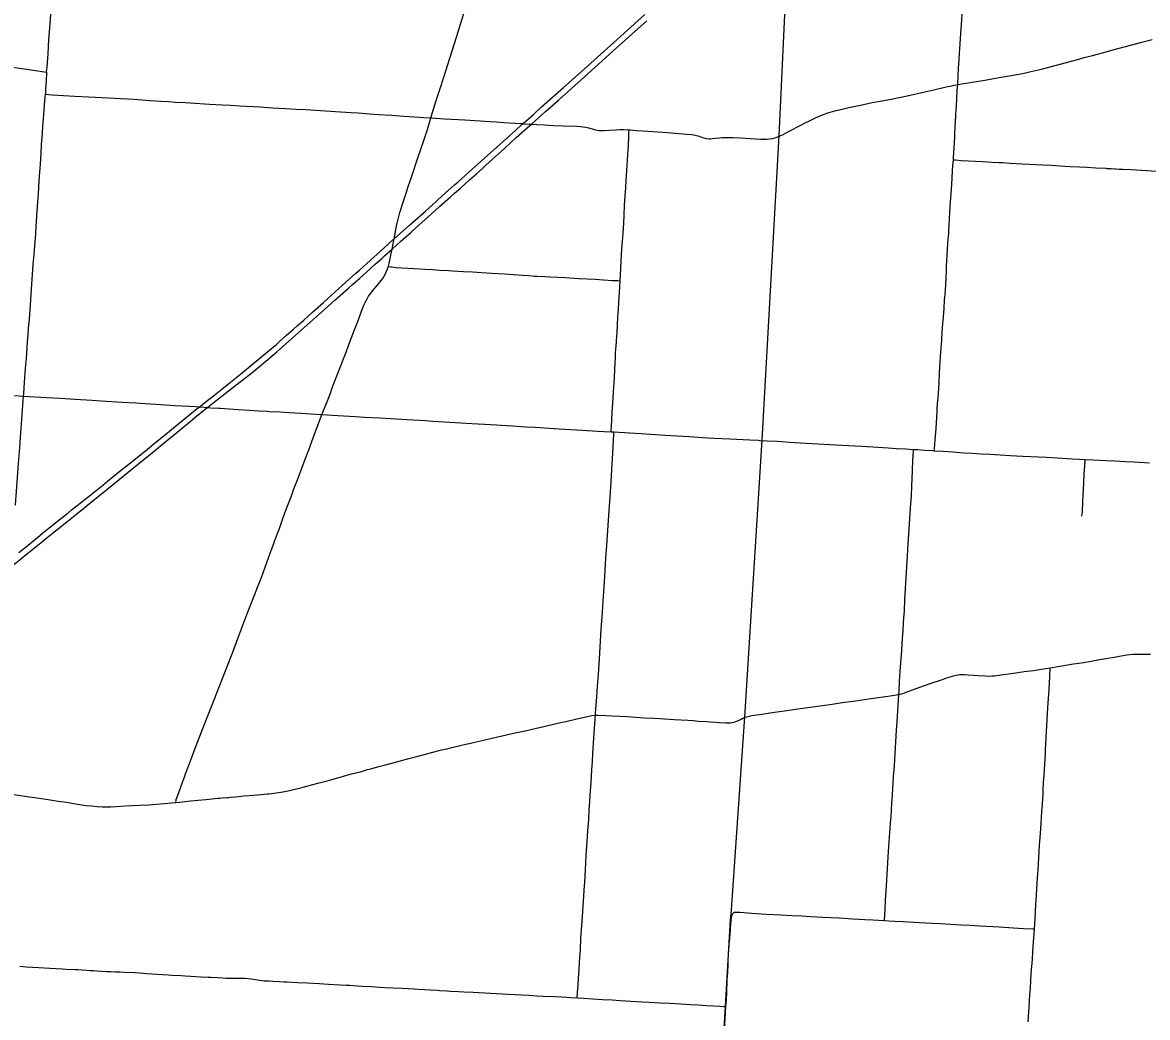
# Model space of a CAD drawing. Extents: x 1815539 to 1947826, y 273303 to 993194.
# Drawn here: x 1889640 to 1909861, y 885394 to 903282 of the extents above; entities that cross this region are included whole.
import ezdxf

# ---------------------------------------------------------------- set-up
doc = ezdxf.new("R2010")
doc.units = 0
for name, color, linetype in [('GM_X_County_Road', 7, 'Continuous'), ('GM_X_Interstate_Route', 7, 'Continuous'), ('GM_X_Township', 7, 'Continuous'), ('GM_X_Township_Road', 7, 'Continuous')]:
    doc.layers.add(name, color=color, linetype=linetype)

msp = doc.modelspace()

# ---------------------------------------------------------------- linework, layer by layer
at = {"layer": 'GM_X_County_Road'}
for points in [[(1890074, 902387), (1890082, 902487), (1890099, 902716), (1890116, 902977), (1890125, 903108), (1890143, 903337), (1890157, 903533), (1890176, 903778), (1890182, 903877), (1890186, 903942), (1890195, 904040), (1890202, 904138), (1890210, 904269), (1890222, 904449), (1890231, 904562), (1890238, 904709)], [(1896982, 901567), (1896992, 901599), (1897000, 901626), (1897029, 901721), (1897078, 901878), (1897148, 902097), (1897213, 902300), (1897356, 902754), (1897446, 903035), (1897489, 903176), (1897540, 903349), (1897570, 903443), (1897615, 903583), (1897689, 903818), (1897736, 903976), (1897784, 904133), (1897819, 904246)], [(1906450, 902166), (1906451, 902181), (1906457, 902331), (1906466, 902459), (1906475, 902615), (1906483, 902732), (1906488, 902803), (1906501, 902999), (1906515, 903244), (1906534, 903523)], [(1906450, 902166), (1906516, 902180), (1906597, 902193), (1906710, 902211), (1906824, 902228), (1906937, 902246), (1907034, 902263), (1907131, 902281), (1907195, 902292), (1907339, 902317), (1907484, 902343), (1907645, 902374), (1907740, 902395), (1907899, 902434), (1908043, 902469), (1908202, 902508), (1908408, 902564), (1908582, 902612), (1908724, 902650), (1908899, 902696), (1909121, 902755), (1909263, 902794), (1909468, 902851), (1909579, 902880), (1909738, 902923), (1909944, 902978)], [(1887544, 902792), (1887549, 902791), (1887645, 902772), (1887839, 902740), (1888131, 902692), (1888341, 902657), (1888584, 902617), (1888730, 902593), (1889005, 902549), (1889460, 902481), (1889720, 902443), (1889914, 902413), (1889995, 902400), (1890074, 902387)], [(1890074, 902387), (1890063, 902219), (1890054, 902087), (1890051, 901992)], [(1903187, 901216), (1903212, 901224), (1903242, 901236), (1903301, 901263), (1903447, 901339), (1903607, 901423), (1903708, 901476), (1903795, 901522), (1903869, 901557), (1903959, 901597), (1904035, 901627), (1904097, 901650), (1904160, 901670), (1904239, 901691), (1904399, 901729), (1904495, 901752), (1904703, 901798), (1904912, 901841), (1905057, 901869), (1905282, 901912), (1905395, 901935), (1905539, 901965), (1905859, 902036), (1906019, 902073), (1906243, 902123), (1906339, 902144), (1906420, 902160), (1906450, 902166)], [(1906373, 900816), (1906375, 900843), (1906387, 901039), (1906391, 901121), (1906397, 901219), (1906400, 901285), (1906410, 901514), (1906414, 901579), (1906418, 901644), (1906421, 901692), (1906428, 901805), (1906433, 901882), (1906435, 901931), (1906436, 901968), (1906438, 902008), (1906442, 902067), (1906450, 902166)], [(1889661, 896565), (1889664, 896607), (1889672, 896721), (1889679, 896803), (1889685, 896901), (1889691, 896983), (1889697, 897064), (1889712, 897244), (1889726, 897440), (1889733, 897539), (1889742, 897669), (1889751, 897784), (1889764, 897947), (1889783, 898209), (1889802, 898487), (1889835, 898929), (1889849, 899109), (1889867, 899338), (1889877, 899485), (1889886, 899616), (1889904, 899894), (1889915, 900057), (1889926, 900204), (1889942, 900433), (1889963, 900744), (1889975, 900924), (1889984, 901088), (1889997, 901284), (1890006, 901415), (1890021, 901627), (1890040, 901877), (1890045, 901935), (1890051, 901992)], [(1890051, 901992), (1890172, 901983), (1890581, 901959), (1890827, 901943), (1891187, 901926), (1891400, 901916), (1891646, 901901), (1891924, 901882), (1892137, 901869), (1892268, 901859), (1892382, 901852), (1892562, 901841), (1893004, 901815), (1893234, 901803), (1893381, 901796), (1893545, 901785), (1893905, 901763), (1894134, 901750), (1894364, 901736), (1894560, 901725), (1894724, 901716), (1895264, 901683), (1895543, 901663), (1895674, 901655), (1895870, 901642), (1896034, 901631), (1896279, 901615), (1896492, 901601), (1896688, 901587), (1896852, 901576), (1896982, 901567)], [(1896353, 899565), (1896375, 899674), (1896398, 899770), (1896424, 899865), (1896488, 900068), (1896528, 900193), (1896575, 900334), (1896634, 900504), (1896749, 900846), (1896851, 901158), (1896917, 901361), (1896974, 901542), (1896982, 901567)], [(1896982, 901567), (1897228, 901552), (1897588, 901530), (1898047, 901502), (1898162, 901494), (1898292, 901486), (1898489, 901474), (1898600, 901466)], [(1898600, 901466), (1898620, 901464), (1898635, 901463), (1898751, 901456), (1898789, 901454), (1898882, 901449), (1899022, 901442)], [(1899022, 901442), (1899192, 901433), (1899356, 901427), (1899602, 901420), (1899668, 901415), (1899717, 901409), (1899765, 901400), (1899813, 901389), (1899877, 901372), (1899940, 901354), (1899972, 901347), (1900004, 901342), (1900036, 901339), (1900085, 901339), (1900183, 901345), (1900314, 901355), (1900379, 901356), (1900445, 901356), (1900544, 901351)], [(1900544, 901351), (1900560, 901351), (1900675, 901343), (1900887, 901326), (1901231, 901302), (1901574, 901277), (1901656, 901269), (1901705, 901261), (1901753, 901250), (1901801, 901236), (1901863, 901216), (1901910, 901203), (1901942, 901197), (1901974, 901193), (1902007, 901192), (1902039, 901194), (1902088, 901200), (1902169, 901211), (1902218, 901215), (1902284, 901217), (1902415, 901215), (1902547, 901210), (1902727, 901199), (1902907, 901185), (1902972, 901182), (1903021, 901184), (1903069, 901190), (1903118, 901198), (1903165, 901209), (1903187, 901216)], [(1906028, 895584), (1906031, 895616), (1906038, 895695), (1906046, 895777), (1906056, 895911), (1906066, 896074), (1906073, 896189), (1906078, 896287), (1906083, 896342), (1906089, 896421), (1906095, 896485), (1906103, 896600), (1906104, 896609), (1906105, 896628), (1906110, 896699), (1906115, 896809), (1906124, 896981), (1906142, 897276), (1906162, 897570), (1906172, 897718), (1906182, 897862), (1906188, 897926), (1906192, 897979), (1906194, 897996), (1906199, 898060), (1906205, 898140), (1906207, 898171), (1906209, 898198), (1906212, 898239), (1906214, 898255), (1906215, 898287), (1906219, 898351), (1906223, 898383), (1906229, 898465), (1906236, 898579), (1906247, 898809), (1906248, 898838), (1906251, 898902), (1906257, 899003), (1906260, 899089), (1906264, 899192), (1906272, 899313), (1906277, 899379), (1906283, 899440), (1906288, 899487), (1906292, 899542), (1906296, 899628), (1906302, 899750), (1906309, 899863), (1906317, 899977), (1906332, 900206), (1906342, 900370), (1906358, 900615), (1906365, 900712), (1906373, 900816)], [(1896262, 899099), (1896283, 899206), (1896295, 899272), (1896318, 899390), (1896336, 899481), (1896353, 899565)], [(1896215, 898893), (1896218, 898903), (1896231, 898950), (1896254, 899063), (1896262, 899099)], [(1895023, 896233), (1895096, 896422), (1895174, 896621), (1895209, 896713), (1895292, 896927), (1895339, 897049), (1895374, 897141), (1895409, 897233), (1895456, 897356), (1895502, 897478), (1895596, 897724), (1895666, 897907), (1895754, 898138), (1895784, 898214), (1895811, 898274), (1895834, 898317), (1895860, 898359), (1895888, 898399), (1895940, 898463), (1896045, 898590), (1896085, 898641), (1896114, 898681), (1896140, 898722), (1896164, 898765), (1896185, 898810), (1896203, 898856), (1896215, 898893)], [(1889499, 896575), (1889661, 896565)], [(1889515, 894607), (1889527, 894775), (1889552, 895102), (1889565, 895282), (1889592, 895642), (1889606, 895822), (1889636, 896230), (1889655, 896492), (1889661, 896565)], [(1889661, 896565), (1890072, 896540), (1890318, 896526), (1890580, 896510), (1890891, 896490), (1891055, 896481), (1891431, 896457), (1891677, 896442), (1891759, 896438)], [(1891759, 896438), (1891841, 896434), (1892037, 896421), (1892380, 896399), (1892642, 896383), (1892756, 896376)], [(1892756, 896376), (1892821, 896371), (1892839, 896370), (1892965, 896361), (1893019, 896357), (1893172, 896348)], [(1893172, 896348), (1893199, 896347), (1893510, 896326), (1893722, 896312), (1893886, 896303), (1894042, 896294)], [(1894042, 896294), (1894082, 896291), (1894263, 896282), (1894426, 896271), (1894655, 896257), (1894999, 896235), (1895023, 896233)], [(1895023, 896233), (1895310, 896218), (1895622, 896199), (1895785, 896189), (1896064, 896172), (1896260, 896160), (1896555, 896144), (1896882, 896124), (1897013, 896115), (1897324, 896096), (1897521, 896085), (1897717, 896071), (1897947, 896058), (1898160, 896046), (1898340, 896036), (1898454, 896029), (1898683, 896015), (1898847, 896004), (1899289, 895979), (1899699, 895953), (1899977, 895937), (1900222, 895922)], [(1899937, 890830), (1899939, 890862), (1899944, 890944), (1899956, 891074), (1899976, 891352), (1899991, 891565), (1900010, 891843), (1900043, 892367), (1900063, 892678), (1900078, 892874), (1900094, 893136), (1900106, 893316), (1900114, 893431), (1900122, 893545), (1900134, 893741), (1900143, 893872), (1900163, 894150), (1900186, 894511), (1900202, 894756), (1900218, 895018), (1900231, 895247), (1900248, 895542), (1900262, 895771), (1900267, 895886), (1900268, 895920)], [(1900222, 895922), (1900268, 895920)], [(1900268, 895920), (1900272, 895920), (1900550, 895905), (1900763, 895891), (1901189, 895864), (1901402, 895852), (1901631, 895837), (1901860, 895823), (1901958, 895818), (1902073, 895812), (1902351, 895798), (1902711, 895780), (1902867, 895771)], [(1902867, 895771), (1902891, 895770), (1903022, 895763), (1903202, 895753), (1903513, 895732), (1903726, 895720), (1903939, 895707), (1904152, 895695), (1904365, 895684), (1904725, 895663), (1904823, 895658), (1904922, 895652), (1905200, 895635), (1905347, 895626), (1905511, 895616), (1905654, 895608)], [(1905393, 891204), (1905397, 891265), (1905406, 891427), (1905418, 891623), (1905443, 891989), (1905459, 892212), (1905468, 892343), (1905478, 892490), (1905483, 892571), (1905491, 892702), (1905502, 892915), (1905526, 893292), (1905538, 893504), (1905546, 893684), (1905555, 893815), (1905580, 894175), (1905586, 894273), (1905596, 894453), (1905609, 894633), (1905617, 894764), (1905626, 894944), (1905637, 895223), (1905645, 895419), (1905648, 895485), (1905653, 895588), (1905654, 895608)], [(1905654, 895608), (1905724, 895604), (1905854, 895596), (1906002, 895586), (1906028, 895584)], [(1906028, 895584), (1906182, 895575), (1906362, 895562), (1906558, 895548), (1906705, 895538), (1906869, 895530), (1907033, 895520), (1907393, 895500), (1907622, 895487), (1908048, 895465), (1908245, 895455), (1908507, 895439), (1908638, 895432), (1908736, 895428), (1908740, 895428)], [(1908740, 895428), (1908883, 895421), (1908998, 895414), (1909113, 895407), (1909276, 895399), (1909457, 895391), (1909620, 895383), (1909899, 895368)], [(1905132, 887138), (1905137, 887239), (1905143, 887337), (1905152, 887501), (1905167, 887763), (1905188, 888073), (1905202, 888285), (1905213, 888465), (1905244, 888890), (1905252, 889005), (1905267, 889250), (1905276, 889398), (1905297, 889725), (1905311, 889921), (1905324, 890134), (1905338, 890347), (1905350, 890559), (1905360, 890707), (1905387, 891099), (1905393, 891204)], [(1899612, 885747), (1899617, 885838), (1899627, 885986), (1899640, 886182), (1899644, 886264), (1899659, 886476), (1899667, 886607), (1899678, 886820), (1899698, 887131), (1899709, 887294), (1899715, 887409), (1899728, 887572), (1899734, 887687), (1899745, 887818), (1899758, 888047), (1899766, 888178), (1899774, 888309), (1899790, 888554), (1899803, 888750), (1899817, 888947), (1899828, 889127), (1899838, 889274), (1899845, 889389), (1899860, 889618), (1899876, 889847), (1899884, 889994), (1899893, 890142), (1899917, 890503), (1899928, 890682), (1899937, 890830)], [(1902425, 887280), (1902439, 887285), (1902457, 887287), (1902490, 887287), (1902531, 887285), (1902746, 887269), (1903008, 887253), (1903270, 887238), (1903467, 887227), (1903647, 887219), (1903811, 887211), (1903909, 887206), (1904024, 887200), (1904171, 887192), (1904319, 887183), (1904565, 887170), (1904778, 887158), (1904925, 887150), (1905132, 887138)], [(1902284, 885593), (1902291, 885709), (1902298, 885850), (1902308, 886063), (1902315, 886210), (1902322, 886341), (1902326, 886423), (1902332, 886528), (1902338, 886608), (1902344, 886699), (1902357, 886879), (1902367, 886993), (1902379, 887141), (1902384, 887190), (1902391, 887221), (1902396, 887237), (1902402, 887251), (1902410, 887264), (1902425, 887280)], [(1899612, 885747), (1899728, 885739), (1899889, 885730), (1900068, 885720), (1900236, 885710), (1900381, 885700), (1900479, 885695), (1900772, 885677), (1900903, 885670), (1901099, 885659), (1901278, 885649), (1901474, 885639), (1901638, 885630), (1901785, 885621), (1901931, 885612), (1902062, 885604), (1902176, 885597), (1902242, 885594), (1902284, 885593)], [(1902064, 882205), (1902069, 882271), (1902089, 882549), (1902097, 882680), (1902104, 882794), (1902124, 883088), (1902135, 883252), (1902142, 883350), (1902160, 883579), (1902171, 883759), (1902179, 883906), (1902198, 884217), (1902218, 884561), (1902232, 884790), (1902259, 885182), (1902277, 885477), (1902284, 885593)]]:
    msp.add_lwpolyline(points, dxfattribs=at)
at = {"layer": 'GM_X_Interstate_Route'}
for points in [[(1889573, 893751), (1889714, 893864), (1889879, 893999), (1890032, 894123), (1890122, 894195), (1890173, 894236), (1890301, 894339), (1890377, 894400), (1890454, 894462), (1890518, 894513), (1890813, 894749), (1891082, 894964), (1891171, 895037), (1891426, 895243), (1891490, 895294), (1891618, 895397), (1891759, 895510), (1891886, 895613), (1892039, 895737), (1892178, 895852), (1892458, 896079), (1892752, 896317), (1892776, 896336), (1892821, 896371), (1892833, 896381), (1892919, 896449), (1893073, 896571), (1893252, 896716), (1893381, 896816), (1893496, 896910), (1893560, 896961), (1893776, 897137), (1894014, 897338), (1894114, 897423), (1894203, 897496), (1894240, 897529), (1894326, 897604), (1894387, 897659), (1894510, 897768), (1894584, 897832), (1894694, 897931), (1894851, 898075), (1895048, 898250), (1895121, 898316), (1895255, 898436), (1895449, 898613), (1895634, 898775), (1895695, 898830), (1895891, 899004), (1896074, 899169), (1896305, 899378), (1896318, 899390), (1896599, 899641), (1896881, 899891), (1897003, 900001), (1897186, 900165), (1897407, 900362), (1897468, 900416), (1897664, 900591), (1897946, 900841), (1898166, 901038), (1898505, 901348), (1898623, 901452), (1898635, 901463), (1898640, 901468), (1898824, 901631), (1898971, 901763), (1899362, 902113), (1899680, 902397), (1900267, 902922), (1900572, 903196), (1900828, 903427)], [(1899085, 901717), (1899276, 901888), (1899740, 902304), (1899996, 902534), (1900253, 902764), (1900533, 903016), (1900863, 903312)], [(1898410, 901117), (1898516, 901212), (1898761, 901430), (1898781, 901447), (1898789, 901454), (1899043, 901680), (1899085, 901717)], [(1896651, 899535), (1896992, 899840), (1897138, 899972), (1897333, 900148), (1897406, 900214), (1897505, 900300), (1897615, 900399), (1897676, 900453), (1897798, 900563), (1897921, 900672), (1897970, 900716), (1898030, 900771), (1898308, 901025), (1898410, 901117)], [(1895982, 898936), (1896051, 898998), (1896100, 899041), (1896149, 899086), (1896283, 899206), (1896442, 899348), (1896625, 899512), (1896651, 899535)], [(1893319, 896640), (1893579, 896842), (1893761, 896983), (1893863, 897065), (1894052, 897223), (1894214, 897362), (1894424, 897545), (1894705, 897796), (1895010, 898071), (1895255, 898289), (1895500, 898508), (1895573, 898573), (1895696, 898682), (1895819, 898790), (1895982, 898936)], [(1892617, 896081), (1892767, 896204), (1892925, 896329), (1892965, 896361), (1892974, 896368), (1893062, 896438), (1893281, 896611), (1893319, 896640)], [(1889825, 893815), (1889826, 893815), (1889916, 893887), (1890005, 893959), (1890056, 894000), (1890107, 894041), (1890209, 894124), (1890311, 894206), (1890414, 894288), (1890491, 894349), (1890594, 894431), (1890709, 894523), (1890760, 894564), (1890811, 894605), (1890875, 894657), (1891002, 894760), (1891283, 894987), (1891704, 895327), (1891944, 895526), (1892184, 895725), (1892412, 895913), (1892617, 896081)], [(1889131, 893254), (1889201, 893310), (1889432, 893498), (1889507, 893558), (1889609, 893641), (1889711, 893723), (1889775, 893774), (1889825, 893815)]]:
    msp.add_lwpolyline(points, dxfattribs=at)
at = {"layer": 'GM_X_Township'}
msp.add_lwpolyline([(1929313, 880637), (1926519, 880798), (1923978, 880945), (1923826, 880954), (1918127, 881283), (1915079, 881414), (1912418, 881561), (1907482, 881867), (1902065, 882212), (1902276, 885593), (1902366, 887154), (1902378, 887248), (1902624, 890798), (1902935, 895772), (1903241, 901246), (1903453, 905734), (1903500, 906547), (1903661, 909327)], dxfattribs=at)
at = {"layer": 'GM_X_Township_Road'}
for points in [[(1900383, 898640), (1900389, 898738), (1900403, 899000), (1900414, 899213), (1900423, 899344), (1900434, 899491), (1900441, 899589), (1900447, 899670), (1900455, 899817), (1900463, 899997), (1900474, 900161), (1900483, 900308), (1900491, 900439), (1900502, 900619), (1900514, 900815), (1900530, 901077), (1900539, 901240), (1900541, 901306), (1900544, 901351)], [(1906373, 900816), (1906411, 900812), (1906509, 900804), (1906640, 900796), (1906771, 900789), (1906902, 900782), (1906984, 900778), (1907066, 900773), (1907196, 900766), (1907262, 900763), (1907393, 900756), (1907606, 900743), (1907737, 900737), (1907982, 900722), (1908130, 900715), (1908375, 900702), (1908474, 900696), (1908637, 900688), (1908768, 900680), (1908932, 900671), (1909112, 900661), (1909127, 900660), (1909176, 900657), (1909193, 900656), (1909209, 900655), (1909273, 900652), (1909288, 900651), (1909353, 900647), (1909418, 900643), (1909566, 900637), (1909664, 900631), (1910025, 900611)], [(1896215, 898893), (1896258, 898889), (1896274, 898887), (1896356, 898880), (1896454, 898874), (1896683, 898862), (1896879, 898850), (1897010, 898841), (1897140, 898832), (1897304, 898822), (1897369, 898819), (1897467, 898813), (1897565, 898807), (1897729, 898798), (1898072, 898777), (1898301, 898763), (1898628, 898740), (1898742, 898731), (1898840, 898723), (1898889, 898720), (1899036, 898714), (1899118, 898711), (1899266, 898704), (1899396, 898696), (1899560, 898686), (1899642, 898682), (1899936, 898665), (1900083, 898656), (1900247, 898646), (1900340, 898642), (1900383, 898640)], [(1900222, 895922), (1900223, 895950), (1900225, 896015), (1900240, 896277), (1900250, 896440), (1900256, 896538), (1900263, 896637), (1900269, 896734), (1900273, 896800), (1900280, 896914), (1900286, 897028), (1900293, 897176), (1900297, 897241), (1900301, 897323), (1900305, 897421), (1900308, 897452), (1900311, 897487), (1900315, 897531), (1900317, 897563), (1900328, 897709), (1900342, 897987), (1900351, 898134), (1900364, 898346), (1900376, 898526), (1900383, 898640)], [(1894156, 893915), (1894171, 893957), (1894257, 894187), (1894307, 894326), (1894358, 894464), (1894421, 894633), (1894467, 894756), (1894512, 894879), (1894540, 894956), (1894569, 895033), (1894635, 895201), (1894720, 895431), (1894784, 895600), (1894863, 895816), (1894997, 896168), (1895009, 896199), (1895023, 896233)], [(1908678, 894405), (1908686, 894454), (1908690, 894487), (1908700, 894668), (1908716, 894998), (1908725, 895162), (1908738, 895393), (1908740, 895428)], [(1892395, 889260), (1892400, 889293), (1892404, 889311), (1892442, 889423), (1892511, 889608), (1892527, 889654), (1892556, 889731), (1892572, 889777), (1892625, 889915), (1892660, 890007), (1892758, 890268), (1892817, 890421), (1892870, 890558), (1892936, 890726), (1893013, 890924), (1893097, 891137), (1893144, 891260), (1893233, 891489), (1893343, 891763), (1893385, 891870), (1893420, 891962), (1893512, 892207), (1893675, 892636), (1893812, 892988), (1893871, 893141), (1893940, 893325), (1894092, 893741), (1894156, 893915)], [(1908112, 891679), (1908321, 891714), (1908532, 891749), (1908710, 891778), (1908846, 891802), (1908969, 891822), (1909114, 891845), (1909260, 891871), (1909454, 891906), (1909535, 891918), (1909600, 891923), (1909666, 891926), (1909764, 891927), (1909912, 891924)], [(1905393, 891204), (1905413, 891208), (1905461, 891220), (1905523, 891241), (1905770, 891330), (1905956, 891396), (1906157, 891466), (1906235, 891492), (1906312, 891519), (1906375, 891538), (1906423, 891549), (1906455, 891555), (1906488, 891558), (1906521, 891560), (1906570, 891559), (1906635, 891556), (1906815, 891543), (1906946, 891535), (1907012, 891533), (1907061, 891534), (1907110, 891538), (1907224, 891553), (1907452, 891586), (1907647, 891613), (1907809, 891635), (1907955, 891657), (1908112, 891679)], [(1907828, 886985), (1907839, 887165), (1907856, 887427), (1907866, 887590), (1907873, 887705), (1907885, 887902), (1907893, 888049), (1907907, 888262), (1907922, 888491), (1907936, 888704), (1907948, 888884), (1907963, 889097), (1907972, 889228), (1907978, 889326), (1907983, 889408), (1907988, 889490), (1907994, 889621), (1908001, 889752), (1908008, 889850), (1908014, 889948), (1908025, 890128), (1908030, 890227), (1908033, 890292), (1908041, 890440), (1908054, 890636), (1908071, 890964), (1908091, 891292), (1908104, 891521), (1908112, 891679)], [(1902573, 890767), (1902593, 890777), (1902623, 890791), (1902654, 890802), (1902701, 890814), (1902750, 890824), (1902831, 890836), (1902928, 890849), (1903156, 890882), (1903334, 890907), (1903578, 890941), (1904017, 891002), (1904195, 891029), (1904374, 891055), (1904569, 891083), (1904894, 891129), (1905235, 891177), (1905349, 891195), (1905393, 891204)], [(1895117, 889651), (1895224, 889681), (1895556, 889772), (1895731, 889818), (1895841, 889850), (1895904, 889867), (1896047, 889904), (1896142, 889930), (1896300, 889974), (1896586, 890048), (1896681, 890073), (1896839, 890117), (1897013, 890164), (1897108, 890189), (1897171, 890204), (1897235, 890218), (1897331, 890241), (1897554, 890294), (1897746, 890338), (1898050, 890409), (1898338, 890474), (1898465, 890503), (1898673, 890549), (1898881, 890596), (1899009, 890625), (1899233, 890677), (1899409, 890718), (1899601, 890761), (1899793, 890803), (1899873, 890821), (1899921, 890829), (1899937, 890830)], [(1899937, 890830), (1899954, 890831), (1899987, 890831), (1900134, 890824), (1900232, 890820), (1900379, 890813), (1900510, 890804), (1900658, 890794), (1900821, 890784), (1901001, 890773), (1901094, 890769), (1901351, 890754), (1901597, 890739), (1901695, 890732), (1901793, 890724), (1901940, 890714), (1902005, 890709), (1902103, 890703), (1902169, 890698), (1902283, 890691), (1902333, 890690), (1902365, 890692), (1902398, 890697), (1902430, 890704), (1902461, 890714), (1902492, 890726), (1902548, 890754), (1902573, 890767)], [(1892395, 889260), (1892462, 889267), (1892559, 889277), (1892657, 889286), (1892935, 889313), (1893049, 889326), (1893098, 889331), (1893155, 889336), (1893193, 889339), (1893227, 889341), (1893325, 889347), (1893350, 889350), (1893374, 889352), (1893472, 889362), (1893619, 889376), (1893717, 889385), (1893864, 889398), (1894043, 889414), (1894075, 889417), (1894160, 889427), (1894206, 889433), (1894318, 889452), (1894415, 889470), (1894686, 889536), (1894861, 889580), (1894971, 889610), (1895117, 889651)], [(1889137, 889460), (1889151, 889457), (1889248, 889441), (1889491, 889404), (1889685, 889375), (1889896, 889342), (1890021, 889324), (1890138, 889306), (1890284, 889284), (1890430, 889264), (1890592, 889238), (1890786, 889208), (1890883, 889197), (1890981, 889190), (1891079, 889184), (1891161, 889183), (1891226, 889184), (1891324, 889189), (1891487, 889197), (1891749, 889210), (1891913, 889220), (1892190, 889241), (1892321, 889253), (1892395, 889260)], [(1905132, 887138), (1905205, 887132), (1905320, 887127), (1905468, 887119), (1905764, 887102), (1905993, 887089), (1906141, 887082), (1906322, 887072), (1906519, 887061), (1906667, 887053), (1906847, 887043), (1907192, 887023), (1907455, 887007), (1907635, 886995), (1907799, 886987), (1907828, 886985)], [(1907718, 885314), (1907730, 885495), (1907735, 885576), (1907749, 885806), (1907756, 885920), (1907772, 886182), (1907791, 886444), (1907800, 886575), (1907813, 886755), (1907822, 886886), (1907828, 886985)], [(1889593, 886314), (1889707, 886307), (1889936, 886293), (1890133, 886280), (1890247, 886273), (1890362, 886268), (1890427, 886264), (1890590, 886257), (1890643, 886255), (1890705, 886250), (1890790, 886244), (1890859, 886240), (1890917, 886236), (1890985, 886233), (1891066, 886228), (1891150, 886223), (1891227, 886220), (1891305, 886216), (1891387, 886213), (1891473, 886210), (1891667, 886200), (1891748, 886195), (1891868, 886187), (1891962, 886179), (1892060, 886173), (1892257, 886161), (1892322, 886157), (1892485, 886148), (1892567, 886142), (1892665, 886136), (1892845, 886127), (1892976, 886121), (1893024, 886118), (1893152, 886110), (1893234, 886106), (1893299, 886103), (1893347, 886101), (1893401, 886102), (1893477, 886101), (1893541, 886101), (1893630, 886098), (1893695, 886093), (1893754, 886086), (1893900, 886063), (1893980, 886055), (1894062, 886050), (1894144, 886045), (1894258, 886038), (1894340, 886035), (1894389, 886033), (1894487, 886028), (1894585, 886024), (1894761, 886017), (1894863, 886010), (1894977, 886004), (1895059, 885999), (1895141, 885993), (1895353, 885983), (1895457, 885977), (1895517, 885972), (1895582, 885968), (1895664, 885963), (1895746, 885957), (1895909, 885949), (1896057, 885940), (1896155, 885935), (1896302, 885928), (1896465, 885920), (1896580, 885913), (1896678, 885909), (1896760, 885905), (1896973, 885893), (1897103, 885884), (1897139, 885881), (1897267, 885871), (1897332, 885868), (1897479, 885862), (1897578, 885858), (1897741, 885849), (1898052, 885830), (1898265, 885821), (1898363, 885815), (1898498, 885807), (1898610, 885801), (1898742, 885795), (1898887, 885785), (1899001, 885779), (1899214, 885769), (1899328, 885764), (1899427, 885759), (1899492, 885755), (1899612, 885747)]]:
    msp.add_lwpolyline(points, dxfattribs=at)

doc.saveas('drawing.dxf')
